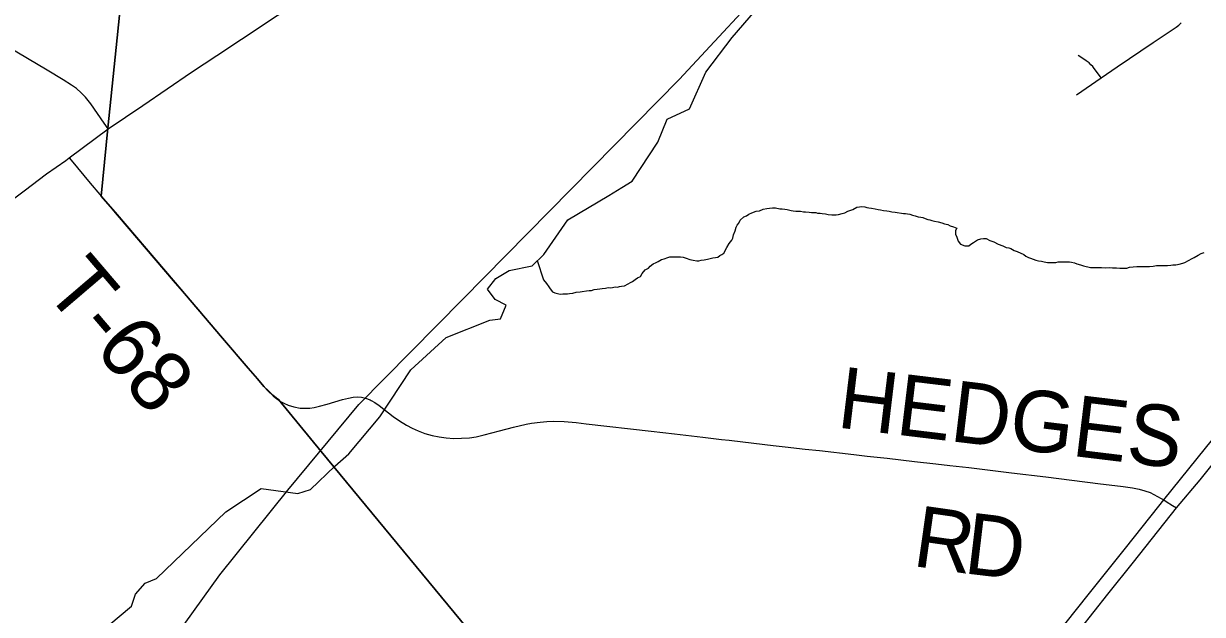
# Model space of a CAD drawing. Extents: x -1.4 to 35.4, y 0 to 22.
# Drawn here: x 10.325 to 11.42, y 16.794 to 17.342 of the extents above; entities that cross this region are included whole.
import ezdxf

# ---------------------------------------------------------------- set-up
doc = ezdxf.new("R2010")
doc.units = 0
for name, color, linetype in [('GM_X_City_Street', 7, 'Continuous'), ('GM_X_County_Road', 7, 'Continuous'), ('GM_X_Minor_River', 7, 'Continuous'), ('GM_X_Rail_Line', 7, 'Continuous'), ('GM_X_Township_Road', 7, 'Continuous'), ('GM_X_Township_Road_Text', 7, 'Continuous'), ('GM_X_US_Route', 7, 'Continuous'), ('SC_Scratch1', 7, 'Continuous')]:
    doc.layers.add(name, color=color, linetype=linetype)

msp = doc.modelspace()

# ---------------------------------------------------------------- linework, layer by layer
at = {"layer": 'GM_X_City_Street'}
for points in [[(11.3025, 17.2757), (11.3255, 17.2914), (11.3405, 17.3016), (11.3739, 17.3244), (11.395, 17.3386), (11.3975, 17.3404), (11.3999, 17.3425)], [(11.3255, 17.2914), (11.3246, 17.2927), (11.3203, 17.2985), (11.319, 17.3002), (11.3177, 17.302), (11.316, 17.3037), (11.3144, 17.3053), (11.3116, 17.3074), (11.3094, 17.309), (11.3041, 17.3122)]]:
    msp.add_lwpolyline(points, dxfattribs=at)
at = {"layer": 'GM_X_County_Road'}
msp.add_line((10.3674, 17.2174), (10.4035, 17.2443), dxfattribs=at)
for points in [[(10.4035, 17.2443), (10.4, 17.2495), (10.3875, 17.2673), (10.3825, 17.2735), (10.3787, 17.2775), (10.3741, 17.2815), (10.3697, 17.2848), (10.3619, 17.2898), (10.3469, 17.2986), (10.2737, 17.342), (10.2453, 17.3589), (10.204, 17.3839), (10.1804, 17.3978), (10.1517, 17.415), (10.1267, 17.4301), (10.1113, 17.4394), (10.0894, 17.4524), (10.0712, 17.4628), (10.0407, 17.4814), (10.0306, 17.4874)], [(10.481, 17.2967), (10.5046, 17.3124), (10.5275, 17.3274), (10.5606, 17.3493), (10.5909, 17.3689), (10.6128, 17.3829), (10.6411, 17.4009), (10.6714, 17.4205)], [(10.4035, 17.2443), (10.4357, 17.2658), (10.4583, 17.2812), (10.481, 17.2967)], [(10.3157, 17.1793), (10.3256, 17.1868), (10.3465, 17.2023), (10.3642, 17.2149), (10.3674, 17.2174)]]:
    msp.add_lwpolyline(points, dxfattribs=at)
at = {"layer": 'GM_X_Minor_River'}
for points in [[(10.513, 16.8889), (10.5457, 16.9103), (10.5798, 16.9059), (10.5916, 16.9095), (10.614, 16.9312), (10.6271, 16.9427), (10.6558, 16.9768), (10.6846, 17.0207), (10.7174, 17.0505), (10.7579, 17.0666), (10.7678, 17.0679), (10.773, 17.0807), (10.7628, 17.0858), (10.7558, 17.0955), (10.7635, 17.1052), (10.7758, 17.1126), (10.7972, 17.1171), (10.808, 17.1276), (10.8305, 17.1599), (10.8685, 17.1824), (10.8804, 17.1898), (10.89, 17.1957), (10.9138, 17.2317), (10.9225, 17.2532), (10.9432, 17.2627), (10.9586, 17.2967), (10.983, 17.3289), (11.0497, 17.4067)], [(11.0544, 17.1669), (11.0567, 17.1665), (11.0586, 17.1664), (11.0605, 17.1664), (11.0623, 17.166), (11.0646, 17.166), (11.0665, 17.1656), (11.0695, 17.1652), (11.0722, 17.1648), (11.0756, 17.1644), (11.0775, 17.1644), (11.0794, 17.1644), (11.0817, 17.1647), (11.0851, 17.1655), (11.0874, 17.1662), (11.0904, 17.1677), (11.0931, 17.1688), (11.095, 17.1692), (11.0988, 17.1714), (11.1011, 17.1718), (11.1029, 17.1721), (11.106, 17.1717), (11.1079, 17.1713), (11.1098, 17.1709), (11.1124, 17.1705), (11.1158, 17.1701), (11.1185, 17.1693), (11.1207, 17.1689), (11.1234, 17.1685), (11.1264, 17.1681), (11.1287, 17.1677), (11.1313, 17.1673), (11.1344, 17.1669), (11.1419, 17.1657), (11.1438, 17.1657), (11.1457, 17.1653), (11.148, 17.1649), (11.1503, 17.1641), (11.1529, 17.1634), (11.1556, 17.1626), (11.1582, 17.1622), (11.1601, 17.1618), (11.162, 17.161), (11.1646, 17.1602), (11.1665, 17.1598), (11.1684, 17.159), (11.1707, 17.1586), (11.1741, 17.1579), (11.1775, 17.1571), (11.1801, 17.1559), (11.1832, 17.1555), (11.1854, 17.1543), (11.1885, 17.1532), (11.1915, 17.152), (11.1903, 17.1497), (11.1903, 17.1463), (11.1914, 17.1437), (11.1929, 17.1399), (11.1948, 17.1372), (11.1989, 17.1356), (11.2008, 17.1356), (11.2027, 17.1356), (11.2046, 17.1371), (11.2069, 17.1386), (11.2088, 17.1401), (11.2107, 17.1412), (11.2138, 17.142), (11.2164, 17.1423), (11.2187, 17.1423), (11.2221, 17.1407), (11.2259, 17.1392), (11.23, 17.1373), (11.2342, 17.1357), (11.2372, 17.1342), (11.2399, 17.1338), (11.2417, 17.133), (11.2448, 17.1314), (11.2474, 17.1303), (11.2538, 17.1276), (11.2557, 17.126), (11.258, 17.1249), (11.2599, 17.1241), (11.2625, 17.1233), (11.2648, 17.1222), (11.2674, 17.1218), (11.2701, 17.1214), (11.2727, 17.1209), (11.2758, 17.1202), (11.2784, 17.1201), (11.2807, 17.1201), (11.2833, 17.1201), (11.2856, 17.1208), (11.2883, 17.1208), (11.2913, 17.1208), (11.2939, 17.1208), (11.2962, 17.1207), (11.2981, 17.1204), (11.3008, 17.1199), (11.303, 17.1188), (11.3064, 17.118), (11.3091, 17.1172)], [(10.8019, 17.1219), (10.8079, 17.1041), (10.8105, 17.1007), (10.8128, 17.0976), (10.8139, 17.0957), (10.8161, 17.093), (10.8184, 17.0919), (10.8233, 17.0907), (10.8256, 17.091), (10.8275, 17.091), (10.8301, 17.091), (10.832, 17.0914), (10.8351, 17.0917), (10.8381, 17.0925), (10.8419, 17.0928), (10.8438, 17.0932), (10.8476, 17.0939), (10.8503, 17.0942), (10.8522, 17.0942), (10.8548, 17.095), (10.8575, 17.0953), (10.8601, 17.0957), (10.8624, 17.096), (10.8654, 17.0964), (10.8677, 17.0968), (10.87, 17.0967), (10.8719, 17.0971), (10.8742, 17.0975), (10.8764, 17.0974), (10.8783, 17.0978), (10.8802, 17.0982), (10.8829, 17.0985), (10.8863, 17.1004), (10.8886, 17.1015), (10.8905, 17.1026), (10.8928, 17.1045), (10.8951, 17.106), (10.8977, 17.1071), (10.8993, 17.1101), (10.9023, 17.1132), (10.9054, 17.115), (10.9069, 17.1169), (10.9096, 17.1188), (10.9123, 17.1203), (10.9142, 17.121), (10.9172, 17.1229), (10.9199, 17.1236), (10.9233, 17.1247), (10.9252, 17.1255), (10.9271, 17.1255), (10.929, 17.1254), (10.932, 17.1254), (10.935, 17.1254), (10.9373, 17.125), (10.9403, 17.1242), (10.9437, 17.123), (10.9468, 17.1223), (10.9502, 17.1218), (10.9521, 17.1218), (10.9543, 17.1222), (10.957, 17.1225), (10.96, 17.1233), (10.965, 17.1244), (10.9676, 17.1247), (10.9695, 17.1251), (10.9714, 17.1266), (10.9733, 17.1277), (10.9752, 17.1288), (10.9779, 17.1341), (10.9802, 17.1379), (10.9825, 17.1409), (10.9837, 17.1428), (10.9841, 17.1458), (10.9856, 17.1496), (10.9868, 17.153), (10.9876, 17.1549), (10.9891, 17.1568), (10.9903, 17.1594), (10.9937, 17.1625), (10.9964, 17.1636), (10.9983, 17.1651), (11.0013, 17.1662), (11.0051, 17.1677), (11.0082, 17.168), (11.0116, 17.1695), (11.015, 17.1702), (11.0177, 17.1706), (11.0203, 17.171), (11.0233, 17.1709), (11.0271, 17.1701), (11.0294, 17.1701), (11.0317, 17.1697), (11.0339, 17.1693), (11.0377, 17.1685), (11.0396, 17.1681), (11.0419, 17.1677), (11.0464, 17.1677), (11.0491, 17.1673), (11.051, 17.1673), (11.0544, 17.1669)], [(11.3091, 17.1172), (11.3155, 17.1156), (11.3189, 17.1156), (11.322, 17.1156), (11.3239, 17.1156), (11.3257, 17.1156), (11.3299, 17.1151), (11.3329, 17.1155), (11.336, 17.1151), (11.3398, 17.1151), (11.3428, 17.115), (11.3447, 17.115), (11.347, 17.115), (11.3492, 17.115), (11.3519, 17.1157), (11.3553, 17.1161), (11.3587, 17.1164), (11.3625, 17.1164), (11.3652, 17.1164), (11.3678, 17.1163), (11.3705, 17.1163), (11.3739, 17.1167), (11.3769, 17.1174), (11.3788, 17.1174), (11.3807, 17.1174), (11.3838, 17.1173), (11.3872, 17.1173), (11.3902, 17.1177), (11.3921, 17.118), (11.3947, 17.118), (11.3978, 17.1187), (11.4012, 17.1195), (11.4031, 17.1202), (11.41, 17.1239), (11.4119, 17.1247), (11.4157, 17.1269), (11.4183, 17.1284), (11.421, 17.1295)], [(10.4042, 16.7836), (10.4254, 16.8011), (10.429, 16.8125), (10.4379, 16.8226), (10.4486, 16.8269), (10.513, 16.8889)]]:
    msp.add_lwpolyline(points, dxfattribs=at)
at = {"layer": 'GM_X_Rail_Line'}
msp.add_lwpolyline([(10.2986, 16.5404), (10.5072, 16.8304), (10.5703, 16.9089), (10.6364, 16.9883), (10.733, 17.086), (10.9337, 17.2901), (11.0281, 17.3917), (11.1836, 17.5608), (11.3645, 17.7475), (11.4612, 17.8432), (11.5683, 17.9572), (11.708, 18.1008), (11.8085, 18.2109), (11.9291, 18.3364), (12.0401, 18.4584), (12.1188, 18.5381), (12.1827, 18.6021), (12.2371, 18.6478), (12.2878, 18.6807), (12.3503, 18.7202), (12.4233, 18.7589), (12.5812, 18.8207), (12.8098, 18.9039), (12.8773, 18.9294)], dxfattribs=at)
at = {"layer": 'GM_X_Township_Road'}
for points in [[(10.3674, 17.2174), (10.3707, 17.2134), (10.3854, 17.1955), (10.3974, 17.1813)], [(10.3974, 17.1813), (10.4121, 17.164), (10.439, 17.1326), (10.4641, 17.1032), (10.4873, 17.0764), (10.5102, 17.0494), (10.5337, 17.0217), (10.5425, 17.0117), (10.5484, 17.0047), (10.5523, 17.0008), (10.5569, 16.9963), (10.5601, 16.9937), (10.562, 16.9924)], [(10.562, 16.9924), (10.5631, 16.9916), (10.5667, 16.9895), (10.5707, 16.9878), (10.576, 16.9862), (10.5819, 16.9851), (10.5867, 16.9849), (10.5909, 16.985), (10.5949, 16.9855), (10.5998, 16.9867), (10.6069, 16.9887), (10.6213, 16.993), (10.6267, 16.9943), (10.631, 16.9952), (10.6348, 16.9954), (10.6387, 16.9952), (10.6426, 16.9944), (10.6468, 16.9926), (10.6478, 16.9921)], [(10.6478, 16.9921), (10.6511, 16.9903), (10.6553, 16.9873), (10.6682, 16.9772), (10.674, 16.9732), (10.6807, 16.9691), (10.6859, 16.9663), (10.6914, 16.964), (10.6975, 16.9616), (10.7044, 16.9597), (10.7109, 16.9584), (10.7175, 16.9574), (10.7244, 16.9569), (10.7318, 16.9571), (10.739, 16.9575), (10.7452, 16.9585), (10.7526, 16.9601), (10.7668, 16.9639), (10.78, 16.9673), (10.7916, 16.9701), (10.7967, 16.971), (10.8047, 16.9721), (10.8108, 16.9726), (10.8174, 16.9728)], [(10.8174, 16.9728), (10.827, 16.9726), (10.8381, 16.9716), (10.8474, 16.9705), (10.9077, 16.9636), (10.9293, 16.9613), (10.9558, 16.9581), (10.973, 16.956), (10.9803, 16.9552)], [(10.9803, 16.9552), (11.0031, 16.9525), (11.021, 16.9504), (11.0321, 16.9492), (11.0508, 16.947)], [(11.0508, 16.947), (11.0639, 16.9457), (11.096, 16.9421), (11.1083, 16.9405), (11.1269, 16.9385), (11.1522, 16.9356), (11.1719, 16.9332), (11.1849, 16.9317), (11.2028, 16.9298), (11.2423, 16.9249), (11.2743, 16.9211), (11.2984, 16.9182), (11.3249, 16.9148), (11.3329, 16.9138), (11.3459, 16.9123), (11.3545, 16.911), (11.3607, 16.9098), (11.3661, 16.9083), (11.3709, 16.9066), (11.3743, 16.905), (11.3811, 16.9012), (11.3836, 16.8998)], [(11.3836, 16.8998), (11.3858, 16.8985), (11.3919, 16.8948), (11.3956, 16.8924)]]:
    msp.add_lwpolyline(points, dxfattribs=at)
at = {"layer": 'GM_X_US_Route'}
msp.add_line((11.3556, 16.8422), (11.3956, 16.8924), dxfattribs=at)
for points in [[(11.3956, 16.8924), (11.4174, 16.9186), (11.4419, 16.9491), (11.4549, 16.965), (11.4709, 16.9848), (11.4939, 17.0141), (11.5117, 17.0373), (11.5273, 17.0582), (11.5404, 17.0756), (11.5535, 17.093), (11.5646, 17.1079), (11.5938, 17.1466), (11.624, 17.1868), (11.6503, 17.2215), (11.6872, 17.2707), (11.7095, 17.3006), (11.73, 17.3279), (11.764, 17.3731), (11.802, 17.4231), (11.8193, 17.4451), (11.8463, 17.4791), (11.8571, 17.4926), (11.8704, 17.5092), (11.8854, 17.528)], [(11.3836, 16.8998), (11.4225, 16.9478), (11.4564, 16.99), (11.4838, 17.0246), (11.5032, 17.0496), (11.5244, 17.078), (11.5741, 17.1442), (11.601, 17.1799), (11.6282, 17.2162), (11.6503, 17.2454), (11.6801, 17.2853)], [(11.0175, 16.4409), (11.0256, 16.4509), (11.0418, 16.4714), (11.0636, 16.4984), (11.0982, 16.5416), (11.1198, 16.5689), (11.1467, 16.6023), (11.1664, 16.6271), (11.2001, 16.6694), (11.2376, 16.7173), (11.2506, 16.7332), (11.2632, 16.7486), (11.274, 16.7623), (11.2929, 16.7861), (11.3135, 16.8118), (11.3271, 16.8288), (11.348, 16.855), (11.379, 16.894), (11.3836, 16.8998)], [(10.989, 16.3822), (11.0093, 16.4075), (11.0368, 16.442), (11.0711, 16.4847), (11.0987, 16.5191), (11.1392, 16.5702), (11.1721, 16.6115), (11.1956, 16.6413), (11.2358, 16.6919), (11.2633, 16.7264), (11.3064, 16.7802), (11.3318, 16.8124), (11.3556, 16.8422)]]:
    msp.add_lwpolyline(points, dxfattribs=at)
at = {"layer": 'SC_Scratch1'}
for points in [[(11.0173, 16.4414), (10.6014, 16.9448), (10.5618, 16.9929), (10.5599, 16.9942), (10.5566, 16.9969), (10.5521, 17.0013), (10.5482, 17.0052), (10.5423, 17.0122), (10.5335, 17.0222), (10.5099, 17.0499), (10.487, 17.0769), (10.4639, 17.1037), (10.4388, 17.1331), (10.4119, 17.1646), (10.3972, 17.1818), (10.4033, 17.2449), (10.4396, 17.5956), (10.4478, 17.6697), (10.4492, 17.6819), (10.4733, 17.8877), (10.5485, 18.535)], [(10.5485, 18.535), (10.4733, 17.8877), (10.4492, 17.6819), (10.4478, 17.6697), (10.4396, 17.5956), (10.4033, 17.2449), (10.3972, 17.1818), (10.4119, 17.1646), (10.4388, 17.1331), (10.4639, 17.1037), (10.487, 17.0769), (10.5099, 17.0499), (10.5335, 17.0222), (10.5423, 17.0122), (10.5482, 17.0052), (10.5521, 17.0013), (10.5566, 16.9969), (10.5599, 16.9942), (10.5618, 16.9929), (10.6014, 16.9448), (11.0173, 16.4414)]]:
    msp.add_lwpolyline(points, dxfattribs=at)

# ---------------------------------------------------------------- texts
at = {"layer": 'GM_X_Township_Road_Text'}
for s, height, rotation, p in [('T-68', 0.05682, 310.4897, (10.3429, 17.0945)), ('HEDGES', 0.05682, 353.1096, (11.0792, 16.9672)), ('R', 0.0568, 351.8782, (11.1493, 16.8387)), ('D', 0.0568, 353.2021, (11.1969, 16.8319))]:
    msp.add_text(s, height=height, rotation=rotation, dxfattribs=at).set_placement(p)

doc.saveas('drawing.dxf')
